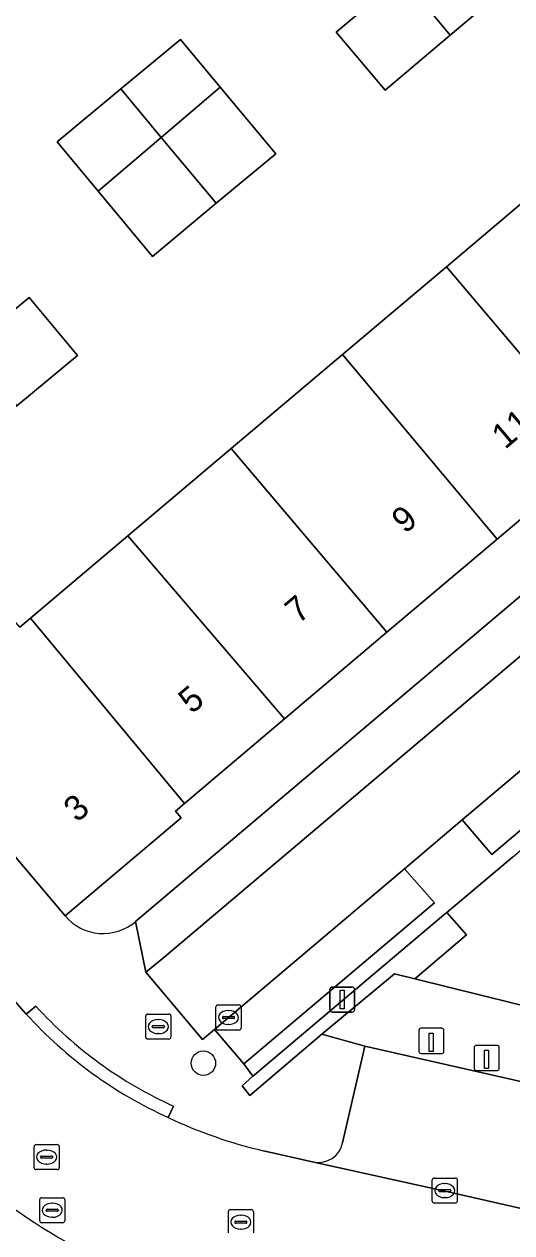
# Model space of a CAD drawing. Extents: x 162172 to 163187, y 382874 to 383685.
# Drawn here: x 162298.92 to 162318.4, y 383133.13 to 383181.44 of the extents above; entities that cross this region are included whole.
import ezdxf

# ---------------------------------------------------------------- set-up
doc = ezdxf.new("R2010")
doc.units = 0
for name, color, linetype in [('IMGEO_Boom', 7, 'Continuous'), ('IMGEO_Erf', 7, 'Continuous'), ('IMGEO_Groenvoorziening', 7, 'Continuous'), ('IMGEO_Haag', 7, 'Continuous'), ('IMGEO_Kolk', 7, 'Continuous'), ('IMGEO_Laadpaal', 7, 'Continuous'), ('IMGEO_Lichtmast', 7, 'Continuous'), ('IMGEO_Pand', 7, 'Continuous'), ('IMGEO_Pand_nummerreeks', 7, 'Continuous'), ('IMGEO_Parkeervlak_open', 7, 'Continuous'), ('IMGEO_Rijbaan_lokaal_open', 7, 'Continuous'), ('IMGEO_Rioolput', 7, 'Continuous'), ('IMGEO_Voetpad_open', 7, 'Continuous')]:
    doc.layers.add(name, color=color, linetype=linetype)

msp = doc.modelspace()

# ---------------------------------------------------------------- linework, layer by layer
at = {"layer": 'IMGEO_Boom'}
msp.add_circle((162306.077, 383139.907), 0.489, dxfattribs=at)
at = {"layer": 'IMGEO_Erf'}
for points in [[(162313.343, 383178.804), (162311.387, 383181.118), (162314.005, 383183.33), (162316.422, 383185.373), (162318.378, 383183.059), (162315.943, 383181.001)], [(162308.967, 383176.252), (162306.593, 383174.276), (162304.045, 383172.156), (162301.878, 383174.761), (162300.239, 383176.73), (162302.786, 383178.85), (162305.161, 383180.826), (162306.746, 383178.921)], [(162295.899, 383163.935), (162293.975, 383166.263), (162296.657, 383168.479), (162299.124, 383170.518), (162301.048, 383168.19), (162298.619, 383166.183)]]:
    msp.add_lwpolyline(points, close=True, dxfattribs=at)
for points in [[(162298.744, 383157.331), (162299.171, 383157.692), (162303.063, 383160.983), (162307.191, 383164.472), (162311.64, 383168.234), (162315.788, 383171.741), (162320.403, 383175.643), (162324.77, 383179.335), (162328.927, 383182.849)], [(162339.995, 383179.146), (162335.969, 383175.736), (162335.373, 383175.231), (162335.143, 383175.498), (162330.88, 383171.894), (162326.561, 383168.244), (162322.016, 383164.402), (162317.811, 383160.846), (162313.413, 383157.129), (162309.316, 383153.666), (162305.323, 383150.29), (162304.962, 383149.985), (162305.184, 383149.712), (162300.554, 383145.796)], [(162303.372, 383145.574), (162339.665, 383176.277)]]:
    msp.add_lwpolyline(points, dxfattribs=at)
msp.add_arc((162302.073, 383147.076), 1.986, 220.1253, 310.8659, dxfattribs=at)
at = {"layer": 'IMGEO_Groenvoorziening'}
for points in [[(162318.422, 383148.141), (162318.003, 383147.787)], [(162318.003, 383147.787), (162315.804, 383145.93)], [(162315.804, 383145.93), (162316.588, 383145.037), (162314.53, 383143.278)], [(162314.53, 383143.278), (162321.096, 383141.652)]]:
    msp.add_lwpolyline(points, dxfattribs=at)
for points in [[(162313.707, 383143.482), (162314.53, 383143.278), (162316.588, 383145.037), (162315.804, 383145.93), (162315.689, 383145.833), (162308.203, 383139.513), (162308.056, 383139.384), (162307.63, 383139.008), (162307.936, 383138.621), (162310.809, 383141.063)], [(162321.096, 383141.652), (162314.53, 383143.278), (162313.707, 383143.482), (162310.809, 383141.063), (162312.528, 383140.586), (162336.083, 383135.244), (162336.798, 383138.127)]]:
    msp.add_lwpolyline(points, close=True, dxfattribs=at)
at = {"layer": 'IMGEO_Haag'}
msp.add_lwpolyline([(162313.707, 383143.482), (162314.53, 383143.278), (162316.588, 383145.037), (162315.804, 383145.93), (162315.689, 383145.833), (162308.203, 383139.513), (162308.056, 383139.384), (162307.63, 383139.008), (162307.936, 383138.621), (162310.809, 383141.063)], close=True, dxfattribs=at)
at = {"layer": 'IMGEO_Kolk'}
for p, q in [((162306.655, 383142.233), (162307.507, 383142.233)), ((162306.58, 383141.307), (162306.58, 383142.159)), ((162306.839, 383141.727), (162306.839, 383141.739)), ((162306.882, 383141.776), (162307.28, 383141.776)), ((162307.068, 383142.013), (162307.093, 383142.013)), ((162307.323, 383141.739), (162307.323, 383141.727)), ((162307.581, 383142.159), (162307.581, 383141.307)), ((162307.277, 383141.69), (162306.879, 383141.69)), ((162307.091, 383141.453), (162307.066, 383141.453)), ((162307.507, 383141.233), (162306.655, 383141.233)), ((162315.222, 383134.388), (162315.222, 383135.24)), ((162315.297, 383135.314), (162316.149, 383135.314)), ((162315.71, 383135.094), (162315.735, 383135.094)), ((162316.223, 383135.24), (162316.223, 383134.388)), ((162315.481, 383134.808), (162315.481, 383134.82)), ((162315.919, 383134.771), (162315.521, 383134.771)), ((162315.524, 383134.857), (162315.922, 383134.857)), ((162315.733, 383134.534), (162315.708, 383134.534)), ((162315.965, 383134.82), (162315.965, 383134.808)), ((162316.149, 383134.314), (162315.297, 383134.314))]:
    msp.add_line(p, q, dxfattribs=at)
for points in [[(162306.655, 383142.233), (162307.507, 383142.233)], [(162306.58, 383141.307), (162306.58, 383142.159)], [(162307.581, 383142.159), (162307.581, 383141.307)], [(162307.507, 383141.233), (162306.655, 383141.233)], [(162315.222, 383134.388), (162315.222, 383135.24)], [(162315.297, 383135.314), (162316.149, 383135.314)], [(162316.223, 383135.24), (162316.223, 383134.388)], [(162316.149, 383134.314), (162315.297, 383134.314)]]:
    msp.add_lwpolyline(points, dxfattribs=at)
for centre, radius, start, end in [((162306.657, 383142.157), 0.0765, 91.552, 178.448), ((162306.657, 383142.157), 0.0765, 91.552, 178.448), ((162307.505, 383142.157), 0.0765, 1.552, 88.448), ((162307.505, 383142.157), 0.0765, 1.552, 88.448), ((162306.879, 383141.736), 0.0403, 85.8775, 175.7526), ((162307.284, 383141.738), 0.0386, 1.7309, 96.639), ((162306.657, 383141.309), 0.0765, 181.552, 268.448), ((162306.657, 383141.309), 0.0765, 181.552, 268.448), ((162306.876, 383141.726), 0.0366, 178.938, 274.7102), ((162307.28, 383141.733), 0.043, 264.8664, 352.4533), ((162307.505, 383141.309), 0.0765, 271.552, 358.448), ((162307.505, 383141.309), 0.0765, 271.552, 358.448), ((162315.299, 383135.238), 0.0765, 91.552, 178.448), ((162315.299, 383135.238), 0.0765, 91.552, 178.448), ((162316.147, 383135.238), 0.0765, 1.552, 88.448), ((162316.147, 383135.238), 0.0765, 1.552, 88.448), ((162315.521, 383134.817), 0.0403, 85.8775, 175.7526), ((162315.518, 383134.807), 0.0366, 178.938, 274.7102), ((162315.922, 383134.814), 0.043, 264.8664, 352.4533), ((162315.926, 383134.819), 0.0386, 1.7309, 96.639), ((162315.299, 383134.39), 0.0765, 181.552, 268.448), ((162315.299, 383134.39), 0.0765, 181.552, 268.448), ((162316.147, 383134.39), 0.0765, 271.552, 358.448), ((162316.147, 383134.39), 0.0765, 271.552, 358.448)]:
    msp.add_arc(centre, radius, start, end, dxfattribs=at)
for centre, major_axis, ratio, start_param, end_param in [((162307.067, 383141.733), (-0.387, 0.002), 0.722429, 4.712389, 7.853982), ((162307.092, 383141.733), (-0.39, 0.002), 0.717154, 1.570796, 4.712389), ((162315.709, 383134.814), (-0.387, 0.002), 0.722429, 4.712389, 7.853982), ((162315.734, 383134.814), (-0.39, 0.002), 0.717154, 1.570796, 4.712389)]:
    msp.add_ellipse(centre, major_axis=major_axis, ratio=ratio, start_param=start_param, end_param=end_param, dxfattribs=at)
at = {"layer": 'IMGEO_Laadpaal'}
for p, q in [((162315.605, 383141.3), (162314.764, 383141.3)), ((162315.605, 383141.3), (162314.764, 383141.3)), ((162314.689, 383141.216), (162314.689, 383140.375)), ((162314.689, 383141.216), (162314.689, 383140.375)), ((162315.689, 383140.384), (162315.689, 383141.225)), ((162315.689, 383140.384), (162315.689, 383141.225)), ((162314.773, 383140.3), (162315.614, 383140.3)), ((162314.773, 383140.3), (162315.614, 383140.3)), ((162316.898, 383140.532), (162316.898, 383139.691)), ((162316.898, 383140.532), (162316.898, 383139.691)), ((162317.814, 383140.616), (162316.973, 383140.616)), ((162317.814, 383140.616), (162316.973, 383140.616)), ((162317.898, 383139.7), (162317.898, 383140.541)), ((162317.898, 383139.7), (162317.898, 383140.541)), ((162316.982, 383139.616), (162317.823, 383139.616)), ((162316.982, 383139.616), (162317.823, 383139.616))]:
    msp.add_line(p, q, dxfattribs=at)
for points in [[(162315.104, 383141.113), (162315.264, 383141.113), (162315.264, 383140.38), (162315.104, 383140.38), (162315.104, 383141.113)], [(162317.313, 383140.429), (162317.473, 383140.429), (162317.473, 383139.696), (162317.313, 383139.696), (162317.313, 383140.429)]]:
    msp.add_lwpolyline(points, dxfattribs=at)
for centre, start, end in [((162314.767, 383141.222), 92.4484, 184.2845), ((162314.767, 383141.222), 92.4484, 184.2845), ((162315.611, 383141.222), 2.4484, 94.2845), ((162315.611, 383141.222), 2.4484, 94.2845), ((162314.767, 383140.378), 182.4484, 274.2845), ((162314.767, 383140.378), 182.4484, 274.2845), ((162315.611, 383140.378), 272.4484, 4.2845), ((162315.611, 383140.378), 272.4484, 4.2845), ((162316.976, 383140.538), 92.4484, 184.2845), ((162316.976, 383140.538), 92.4484, 184.2845), ((162317.82, 383140.538), 2.4484, 94.2845), ((162317.82, 383140.538), 2.4484, 94.2845), ((162316.976, 383139.694), 182.4484, 274.2845), ((162316.976, 383139.694), 182.4484, 274.2845), ((162317.82, 383139.694), 272.4484, 4.2845), ((162317.82, 383139.694), 272.4484, 4.2845)]:
    msp.add_arc(centre, 0.0779, start, end, dxfattribs=at)
at = {"layer": 'IMGEO_Lichtmast'}
for p, q in [((162311.129, 383142.051), (162311.129, 383142.851)), ((162311.129, 383142.851), (162311.129, 383142.051)), ((162311.229, 383142.951), (162312.019, 383142.951)), ((162312.019, 383142.951), (162311.229, 383142.951)), ((162312.119, 383142.851), (162312.119, 383142.051)), ((162312.119, 383142.051), (162312.119, 383142.851)), ((162312.019, 383141.951), (162311.229, 383141.951)), ((162311.229, 383141.951), (162312.019, 383141.951))]:
    msp.add_line(p, q, dxfattribs=at)
msp.add_lwpolyline([(162311.549, 383142.826), (162311.699, 383142.826), (162311.699, 383142.076), (162311.549, 383142.076), (162311.549, 383142.826)], dxfattribs=at)
for centre, start, end in [((162311.229, 383142.851), 90, 180), ((162311.229, 383142.851), 90, 180), ((162312.019, 383142.851), 0, 90), ((162312.019, 383142.851), 360, 90), ((162311.229, 383142.051), 180, 270), ((162311.229, 383142.051), 180, 270), ((162312.019, 383142.051), 270, 0), ((162312.019, 383142.051), 270, 0)]:
    msp.add_arc(centre, 0.1, start, end, dxfattribs=at)
at = {"layer": 'IMGEO_Pand'}
for points in [[(162314.005, 383183.33), (162315.943, 383181.001), (162318.378, 383183.059), (162316.422, 383185.373)], [(162314.005, 383183.33), (162311.387, 383181.118), (162313.343, 383178.804), (162315.943, 383181.001)], [(162302.786, 383178.85), (162304.393, 383176.91), (162306.746, 383178.921), (162305.161, 383180.826)], [(162302.786, 383178.85), (162300.239, 383176.73), (162301.878, 383174.761), (162304.393, 383176.91)], [(162304.393, 383176.91), (162306.593, 383174.276), (162308.967, 383176.252), (162306.746, 383178.921)], [(162304.393, 383176.91), (162301.878, 383174.761), (162304.045, 383172.156), (162306.593, 383174.276)], [(162322.016, 383164.402), (162326.561, 383168.244), (162320.403, 383175.643), (162315.788, 383171.741)], [(162322.016, 383164.402), (162315.788, 383171.741), (162311.64, 383168.234), (162317.811, 383160.846)], [(162298.619, 383166.183), (162301.048, 383168.19), (162299.124, 383170.518), (162296.657, 383168.479)], [(162313.413, 383157.129), (162317.811, 383160.846), (162311.64, 383168.234), (162307.191, 383164.472)], [(162313.413, 383157.129), (162307.191, 383164.472), (162303.063, 383160.983), (162309.316, 383153.666)], [(162303.063, 383160.983), (162299.171, 383157.692), (162305.323, 383150.29), (162309.316, 383153.666)], [(162299.171, 383157.692), (162298.744, 383157.331), (162298.518, 383157.598), (162293.888, 383153.688), (162300.554, 383145.796), (162305.184, 383149.712), (162304.962, 383149.985), (162305.323, 383150.29)]]:
    msp.add_lwpolyline(points, close=True, dxfattribs=at)
at = {"layer": 'IMGEO_Parkeervlak_open'}
for points in [[(162316.419, 383149.634), (162317.605, 383148.249), (162334.784, 383162.792), (162333.613, 383164.164), (162328.815, 383160.146), (162319.473, 383152.215)], [(162314.114, 383147.678), (162307.054, 383141.705), (162306.524, 383141.258), (162307.689, 383139.879), (162315.305, 383146.31)]]:
    msp.add_lwpolyline(points, close=True, dxfattribs=at)
for points in [[(162335.183, 383131.376), (162336.083, 383135.244), (162312.528, 383140.586), (162311.64, 383136.721)], [(162310.489, 383135.954), (162315.736, 383134.794), (162332.866, 383130.889), (162335.861, 383130.194)]]:
    msp.add_lwpolyline(points, dxfattribs=at)
msp.add_arc((162310.672, 383136.926), 0.989, 259.3211, 348.0361, dxfattribs=at)
at = {"layer": 'IMGEO_Rijbaan_lokaal_open'}
msp.add_lwpolyline([(162333.613, 383164.164), (162335.935, 383166.133), (162342.654, 383171.762), (162344.383, 383173.184), (162342.05, 383175.889), (162304.504, 383144.126), (162303.781, 383143.539), (162306.044, 383140.853), (162306.524, 383141.258), (162307.054, 383141.705), (162314.114, 383147.678), (162316.419, 383149.634), (162319.473, 383152.215), (162328.815, 383160.146)], close=True, dxfattribs=at)
for points in [[(162299.002, 383141.868), (162298.527, 383142.396), (162296.202, 383145.116), (162285.517, 383157.752), (162272.674, 383172.984), (162272.303, 383173.366), (162271.302, 383174.605), (162270.945, 383175.04)], [(162342.599, 383128.694), (162337.193, 383129.879), (162337.06, 383129.908), (162335.861, 383130.194), (162332.866, 383130.889), (162315.736, 383134.794), (162310.489, 383135.954), (162308.476, 383136.406)]]:
    msp.add_lwpolyline(points, dxfattribs=at)
for centre, radius, start, end in [((162311.819, 383153.496), 17.306, 222.2169, 245.5865), ((162311.461, 383152.145), 22.213, 217.546, 248.5501), ((162312.712, 383154.638), 18.717, 244.5405, 256.9196)]:
    msp.add_arc(centre, radius, start, end, dxfattribs=at)
at = {"layer": 'IMGEO_Rioolput'}
for p, q in [((162303.776, 383140.942), (162303.776, 383141.794)), ((162303.851, 383141.868), (162304.703, 383141.868)), ((162304.777, 383141.794), (162304.777, 383140.942)), ((162304.035, 383141.362), (162304.035, 383141.374)), ((162304.473, 383141.325), (162304.075, 383141.325)), ((162304.078, 383141.411), (162304.476, 383141.411)), ((162304.264, 383141.648), (162304.289, 383141.648)), ((162304.519, 383141.374), (162304.519, 383141.362)), ((162304.703, 383140.868), (162303.851, 383140.868)), ((162304.287, 383141.088), (162304.262, 383141.088)), ((162299.315, 383135.727), (162299.315, 383136.579)), ((162299.39, 383136.653), (162300.242, 383136.653)), ((162299.803, 383136.433), (162299.828, 383136.433)), ((162300.316, 383136.579), (162300.316, 383135.727)), ((162299.574, 383136.147), (162299.574, 383136.159)), ((162300.012, 383136.11), (162299.614, 383136.11)), ((162299.617, 383136.196), (162300.015, 383136.196)), ((162300.058, 383136.159), (162300.058, 383136.147)), ((162300.242, 383135.653), (162299.39, 383135.653)), ((162299.826, 383135.873), (162299.801, 383135.873)), ((162299.615, 383134.529), (162300.467, 383134.529)), ((162299.54, 383133.603), (162299.54, 383134.455)), ((162299.799, 383134.023), (162299.799, 383134.035)), ((162299.842, 383134.072), (162300.24, 383134.072)), ((162300.028, 383134.309), (162300.053, 383134.309)), ((162300.283, 383134.035), (162300.283, 383134.023)), ((162300.541, 383134.455), (162300.541, 383133.603)), ((162307.152, 383134.052), (162308.004, 383134.052)), ((162300.467, 383133.529), (162299.615, 383133.529)), ((162300.237, 383133.986), (162299.839, 383133.986)), ((162300.051, 383133.749), (162300.026, 383133.749)), ((162307.077, 383133.126), (162307.077, 383133.978)), ((162307.336, 383133.546), (162307.336, 383133.558)), ((162307.379, 383133.595), (162307.777, 383133.595)), ((162307.565, 383133.832), (162307.59, 383133.832)), ((162307.82, 383133.558), (162307.82, 383133.546)), ((162308.078, 383133.978), (162308.078, 383133.126)), ((162307.774, 383133.509), (162307.376, 383133.509)), ((162307.588, 383133.272), (162307.563, 383133.272))]:
    msp.add_line(p, q, dxfattribs=at)
for points in [[(162303.776, 383140.942), (162303.776, 383141.794)], [(162303.851, 383141.868), (162304.703, 383141.868)], [(162304.777, 383141.794), (162304.777, 383140.942)], [(162304.703, 383140.868), (162303.851, 383140.868)], [(162299.315, 383135.727), (162299.315, 383136.579)], [(162299.39, 383136.653), (162300.242, 383136.653)], [(162300.316, 383136.579), (162300.316, 383135.727)], [(162300.242, 383135.653), (162299.39, 383135.653)], [(162299.615, 383134.529), (162300.467, 383134.529)], [(162299.54, 383133.603), (162299.54, 383134.455)], [(162300.541, 383134.455), (162300.541, 383133.603)], [(162307.152, 383134.052), (162308.004, 383134.052)], [(162300.467, 383133.529), (162299.615, 383133.529)], [(162307.077, 383133.126), (162307.077, 383133.978)], [(162308.078, 383133.978), (162308.078, 383133.126)]]:
    msp.add_lwpolyline(points, dxfattribs=at)
for centre, radius, start, end in [((162303.853, 383141.792), 0.0765, 91.552, 178.448), ((162303.853, 383141.792), 0.0765, 91.552, 178.448), ((162304.701, 383141.792), 0.0765, 1.552, 88.448), ((162304.701, 383141.792), 0.0765, 1.552, 88.448), ((162304.075, 383141.371), 0.0403, 85.8775, 175.7526), ((162304.072, 383141.361), 0.0366, 178.938, 274.7102), ((162304.476, 383141.368), 0.043, 264.8664, 352.4533), ((162304.48, 383141.373), 0.0386, 1.7309, 96.639), ((162303.853, 383140.944), 0.0765, 181.552, 268.448), ((162303.853, 383140.944), 0.0765, 181.552, 268.448), ((162304.701, 383140.944), 0.0765, 271.552, 358.448), ((162304.701, 383140.944), 0.0765, 271.552, 358.448), ((162299.392, 383136.577), 0.0765, 91.552, 178.448), ((162299.392, 383136.577), 0.0765, 91.552, 178.448), ((162300.24, 383136.577), 0.0765, 1.552, 88.448), ((162300.24, 383136.577), 0.0765, 1.552, 88.448), ((162299.614, 383136.156), 0.0403, 85.8775, 175.7526), ((162299.611, 383136.146), 0.0366, 178.938, 274.7102), ((162300.015, 383136.153), 0.043, 264.8664, 352.4533), ((162300.019, 383136.158), 0.0386, 1.7309, 96.639), ((162299.392, 383135.729), 0.0765, 181.552, 268.448), ((162299.392, 383135.729), 0.0765, 181.552, 268.448), ((162300.24, 383135.729), 0.0765, 271.552, 358.448), ((162300.24, 383135.729), 0.0765, 271.552, 358.448), ((162299.617, 383134.453), 0.0765, 91.552, 178.448), ((162299.617, 383134.453), 0.0765, 91.552, 178.448), ((162300.465, 383134.453), 0.0765, 1.552, 88.448), ((162300.465, 383134.453), 0.0765, 1.552, 88.448), ((162299.839, 383134.032), 0.0403, 85.8775, 175.7526), ((162299.836, 383134.022), 0.0366, 178.938, 274.7102), ((162300.24, 383134.029), 0.043, 264.8664, 352.4533), ((162300.244, 383134.034), 0.0386, 1.7309, 96.639), ((162307.154, 383133.976), 0.0765, 91.552, 178.448), ((162307.154, 383133.976), 0.0765, 91.552, 178.448), ((162308.002, 383133.976), 0.0765, 1.552, 88.448), ((162308.002, 383133.976), 0.0765, 1.552, 88.448), ((162299.617, 383133.605), 0.0765, 181.552, 268.448), ((162299.617, 383133.605), 0.0765, 181.552, 268.448), ((162300.465, 383133.605), 0.0765, 271.552, 358.448), ((162300.465, 383133.605), 0.0765, 271.552, 358.448), ((162307.376, 383133.555), 0.0403, 85.8775, 175.7526), ((162307.373, 383133.545), 0.0366, 178.938, 274.7102), ((162307.777, 383133.552), 0.043, 264.8664, 352.4533), ((162307.781, 383133.557), 0.0386, 1.7309, 96.639)]:
    msp.add_arc(centre, radius, start, end, dxfattribs=at)
for centre, major_axis, ratio, start_param, end_param in [((162304.263, 383141.368), (-0.387, 0.002), 0.722429, 4.712389, 7.853982), ((162304.288, 383141.368), (-0.39, 0.002), 0.717154, 1.570796, 4.712389), ((162299.802, 383136.153), (-0.387, 0.002), 0.722429, 4.712389, 7.853982), ((162299.827, 383136.153), (-0.39, 0.002), 0.717154, 1.570796, 4.712389), ((162300.027, 383134.029), (-0.387, 0.002), 0.722429, 4.712389, 7.853982), ((162300.052, 383134.029), (-0.39, 0.002), 0.717154, 1.570796, 4.712389), ((162307.564, 383133.552), (-0.387, 0.002), 0.722429, 4.712389, 7.853982), ((162307.589, 383133.552), (-0.39, 0.002), 0.717154, 1.570796, 4.712389)]:
    msp.add_ellipse(centre, major_axis=major_axis, ratio=ratio, start_param=start_param, end_param=end_param, dxfattribs=at)
at = {"layer": 'IMGEO_Voetpad_open'}
for points in [[(162300.554, 383145.796), (162293.888, 383153.688), (162289.573, 383158.763), (162287.676, 383161.058), (162286.7, 383162.189), (162284.736, 383164.507), (162281.412, 383168.439), (162274.737, 383176.332), (162271.302, 383174.605)], [(162303.781, 383143.539), (162303.372, 383145.574)], [(162311.64, 383136.721), (162312.528, 383140.586), (162310.809, 383141.063), (162307.936, 383138.621), (162307.63, 383139.008), (162308.056, 383139.384), (162307.689, 383139.879), (162306.524, 383141.258), (162306.044, 383140.853), (162303.781, 383143.539)], [(162298.527, 383142.396), (162299.002, 383141.868), (162299.387, 383142.187)], [(162299.387, 383142.187), (162299.002, 383141.868)], [(162304.666, 383137.738), (162304.883, 383138.189)], [(162304.883, 383138.189), (162304.666, 383137.738)], [(162308.476, 383136.406), (162310.489, 383135.954)]]:
    msp.add_lwpolyline(points, dxfattribs=at)
for points in [[(162342.05, 383175.889), (162339.665, 383176.277), (162303.372, 383145.574), (162303.781, 383143.539), (162304.504, 383144.126)], [(162318.003, 383147.787), (162318.422, 383148.141), (162335.202, 383162.307), (162337.483, 383164.232), (162345.888, 383171.328), (162345.536, 383171.775), (162337.082, 383164.723), (162335.935, 383166.133), (162333.613, 383164.164), (162334.784, 383162.792), (162317.605, 383148.249), (162316.419, 383149.634), (162314.114, 383147.678), (162315.305, 383146.31), (162307.689, 383139.879), (162308.056, 383139.384), (162308.203, 383139.513), (162315.689, 383145.833), (162315.804, 383145.93)]]:
    msp.add_lwpolyline(points, close=True, dxfattribs=at)
for centre, radius, start, end in [((162302.073, 383147.076), 1.986, 220.1253, 310.8659), ((162311.819, 383153.496), 17.306, 222.2169, 245.5865), ((162311.814, 383153.494), 16.801, 222.2974, 245.6355), ((162311.814, 383153.494), 16.801, 222.2974, 245.6355), ((162311.461, 383152.145), 22.213, 217.546, 248.5501), ((162312.712, 383154.638), 18.717, 244.5405, 256.9196), ((162310.672, 383136.926), 0.989, 259.3211, 348.0361)]:
    msp.add_arc(centre, radius, start, end, dxfattribs=at)

# ---------------------------------------------------------------- texts
at = {"layer": 'IMGEO_Pand_nummerreeks'}
for s, rotation, p in [('11', 40.2091, (162318.132, 383164.418)), ('9', 40.2091, (162314.136, 383161.04)), ('7', 40.2091, (162309.876, 383157.438)), ('5', 40.2091, (162305.616, 383153.837)), ('3', 40.2242, (162301.031, 383149.5))]:
    msp.add_text(s, height=1, rotation=rotation, dxfattribs=at).set_placement(p)

doc.saveas('drawing.dxf')
